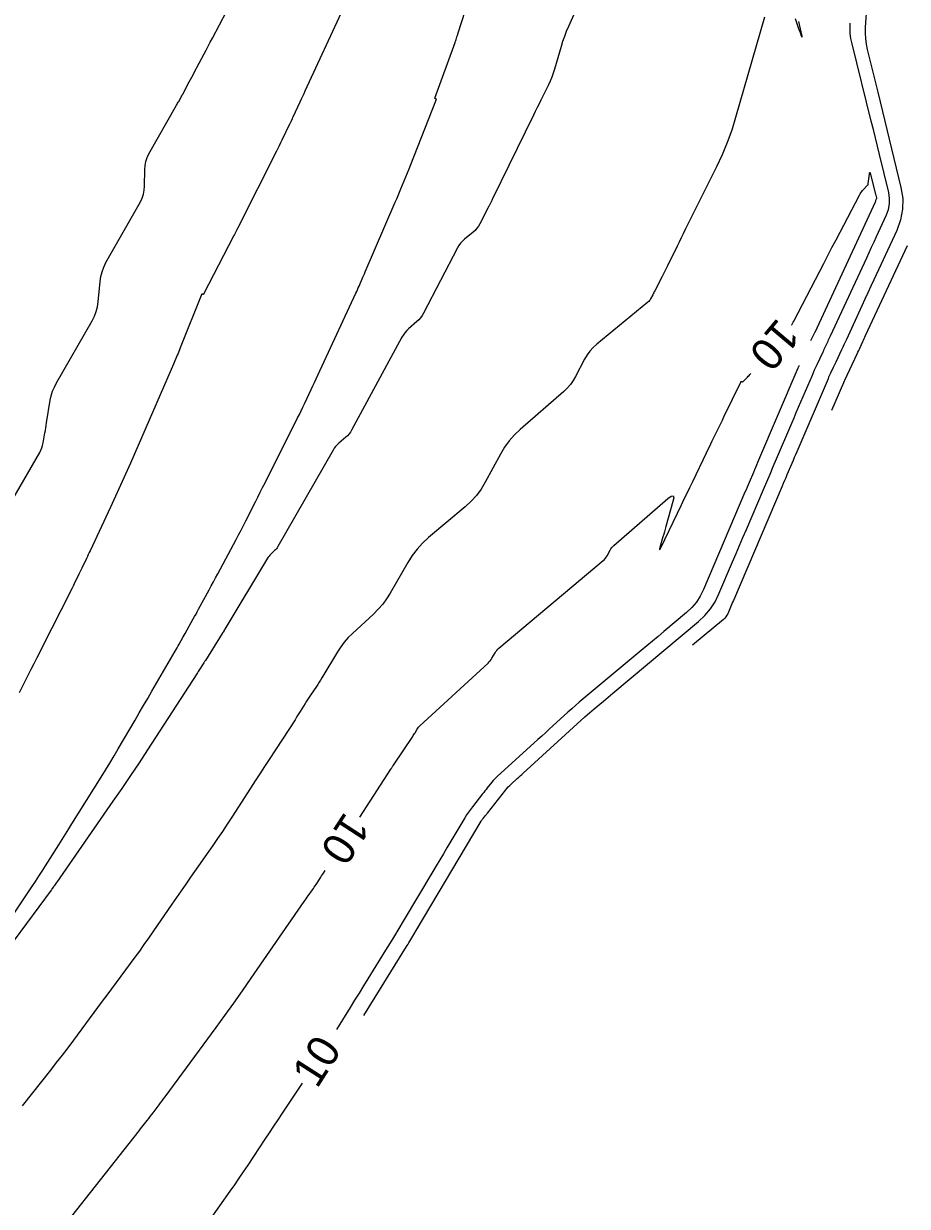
# Model space of a CAD drawing. Extents: x 1797419 to 1809236, y 248759 to 251512.
# Drawn here: x 1798966.9 to 1799133.9, y 249752.2 to 249975.6 of the extents above; entities that cross this region are included whole.
import ezdxf

# ---------------------------------------------------------------- set-up
doc = ezdxf.new("R2010")
doc.units = 0
doc.layers.add('33', color=7, linetype='Continuous')
doc.layers.add('34', color=7, linetype='Continuous')

msp = doc.modelspace()

# ---------------------------------------------------------------- linework, layer by layer
at = {"layer": '33'}
for points in [[(1799112.02, 249918.68), (1799112.05, 249918.72), (1799112.17, 249918.95), (1799112.3, 249919.18), (1799112.42, 249919.41), (1799117.34, 249928.82), (1799118.11, 249930.31), (1799118.89, 249931.79), (1799119.66, 249933.28), (1799120.44, 249934.76), (1799124.85, 249943.22), (1799124.98, 249943.44), (1799125.12, 249943.65), (1799125.27, 249943.85), (1799125.44, 249944.05), (1799126.46, 249945.13), (1799126.47, 249945.15), (1799126.48, 249945.18), (1799126.49, 249945.2), (1799126.5, 249945.22), (1799126.51, 249945.35), (1799126.52, 249945.4), (1799126.52, 249945.42), (1799126.73, 249947.16), (1799126.77, 249947.39), (1799126.82, 249947.46), (1799126.88, 249947.39), (1799126.95, 249947.18), (1799127.84, 249943.57), (1799127.87, 249943.47), (1799127.89, 249943.37), (1799127.92, 249943.26), (1799127.94, 249943.16), (1799128.06, 249942.69), (1799128.07, 249942.62), (1799128.07, 249942.55), (1799128.06, 249942.48), (1799128.03, 249942.42), (1799127.91, 249942.15), (1799127.85, 249942.02), (1799127.79, 249941.88), (1799116.39, 249917.27), (1799116.37, 249917.23), (1799116.35, 249917.19), (1799116.29, 249917.07), (1799116.27, 249917.03), (1799115.62, 249915.65)], [(1799113.46, 249911.03), (1799113.23, 249910.49), (1799105.61, 249892.68), (1799105.41, 249892.21), (1799105.21, 249891.74), (1799105.01, 249891.28), (1799104.81, 249890.81), (1799104.01, 249888.94), (1799103.82, 249888.47), (1799103.62, 249888.01), (1799103.42, 249887.54), (1799103.22, 249887.07), (1799095.38, 249868.69), (1799094.77, 249867.45), (1799094.03, 249866.32), (1799093.16, 249865.28), (1799092.16, 249864.34), (1799087.89, 249860.76), (1799086.83, 249859.86), (1799085.76, 249858.97), (1799084.69, 249858.07), (1799083.62, 249857.18), (1799072.65, 249848.03), (1799071.92, 249847.41), (1799071.19, 249846.79), (1799070.48, 249846.16), (1799069.77, 249845.52), (1799066.94, 249842.94), (1799066.23, 249842.3), (1799065.52, 249841.66), (1799064.81, 249841.01), (1799064.1, 249840.37), (1799056.39, 249833.38), (1799056.13, 249833.14), (1799055.88, 249832.88), (1799055.64, 249832.62), (1799055.42, 249832.34), (1799054.53, 249831.22), (1799054.31, 249830.94), (1799054.09, 249830.66), (1799053.87, 249830.38), (1799053.65, 249830.1), (1799051.73, 249827.68), (1799051.34, 249827.17), (1799050.98, 249826.66), (1799050.63, 249826.13), (1799050.29, 249825.59), (1799046.91, 249819.92), (1799046.24, 249818.8), (1799045.57, 249817.67), (1799044.9, 249816.54), (1799044.23, 249815.42), (1799038.64, 249806.04), (1799037.82, 249804.67), (1799037, 249803.31), (1799036.17, 249801.95), (1799035.33, 249800.6), (1799031.98, 249795.18), (1799031.14, 249793.83), (1799030.3, 249792.47), (1799029.46, 249791.12), (1799028.62, 249789.77), (1799026.04, 249785.6)], [(1799030.44, 249825.71), (1799036.32, 249834.77), (1799036.36, 249834.83), (1799036.4, 249834.89), (1799036.44, 249834.96), (1799036.48, 249835.02), (1799036.64, 249835.27), (1799036.68, 249835.34), (1799036.72, 249835.4), (1799036.76, 249835.46), (1799036.8, 249835.53), (1799040.44, 249840.96), (1799040.55, 249841.13), (1799040.66, 249841.3), (1799040.77, 249841.48), (1799040.88, 249841.65), (1799041.3, 249842.36), (1799041.42, 249842.53), (1799041.54, 249842.69), (1799041.67, 249842.85), (1799041.82, 249842.99), (1799054.7, 249854.82), (1799054.91, 249855.02), (1799055.1, 249855.24), (1799055.27, 249855.47), (1799055.42, 249855.72), (1799056, 249856.74), (1799056.16, 249856.98), (1799056.33, 249857.21), (1799056.53, 249857.43), (1799056.74, 249857.62), (1799076.43, 249874.18), (1799076.65, 249874.38), (1799076.84, 249874.6), (1799077.02, 249874.83), (1799077.17, 249875.09), (1799077.73, 249876.13), (1799077.88, 249876.38), (1799078.06, 249876.62), (1799078.25, 249876.83), (1799078.46, 249877.04), (1799088.66, 249885.9), (1799089.28, 249886.35), (1799089.64, 249886.4), (1799089.75, 249886.05), (1799089.61, 249885.3), (1799088.27, 249880.6), (1799088.13, 249880.11), (1799087.99, 249879.62), (1799087.86, 249879.13), (1799087.72, 249878.64), (1799087.16, 249876.67), (1799087.06, 249876.3), (1799087.06, 249876.17), (1799087.15, 249876.27), (1799087.32, 249876.61), (1799091.24, 249884.73), (1799091.76, 249885.82), (1799092.29, 249886.91), (1799092.82, 249888), (1799093.34, 249889.09), (1799095.96, 249894.5), (1799096.23, 249895.07), (1799096.5, 249895.63), (1799096.77, 249896.2), (1799097.05, 249896.77), (1799098.41, 249899.59), (1799098.96, 249900.72), (1799099.23, 249901.29), (1799102.47, 249908.02), (1799102.48, 249908.03), (1799102.49, 249908.04), (1799102.5, 249908.04), (1799102.51, 249908.03), (1799102.56, 249908.01), (1799102.58, 249908), (1799102.59, 249908), (1799102.6, 249907.99), (1799102.62, 249907.99), (1799102.74, 249907.94), (1799102.76, 249907.93), (1799102.78, 249907.93), (1799102.81, 249907.94), (1799102.82, 249907.95), (1799103.68, 249908.84), (1799103.83, 249908.99), (1799103.98, 249909.14), (1799104.12, 249909.3), (1799104.27, 249909.45), (1799104.31, 249909.49)], [(1798975.13, 249749.14), (1798987.82, 249765.29), (1798988.13, 249765.67), (1798988.43, 249766.06), (1798988.74, 249766.44), (1798989.04, 249766.83), (1798990.29, 249768.41), (1798990.58, 249768.78), (1798990.86, 249769.15), (1798991.15, 249769.52), (1798991.43, 249769.89), (1798992.54, 249771.39), (1798992.82, 249771.77), (1798993.1, 249772.14), (1798993.38, 249772.52), (1798993.65, 249772.9), (1799003.29, 249785.96), (1799004.98, 249788.26), (1799006.66, 249790.59), (1799008.31, 249792.92), (1799009.95, 249795.27), (1799019.96, 249809.76), (1799020.15, 249810.04), (1799020.34, 249810.31), (1799020.53, 249810.58), (1799020.72, 249810.86), (1799021.5, 249811.97), (1799021.68, 249812.23), (1799021.85, 249812.5), (1799022.03, 249812.76), (1799022.2, 249813.02), (1799022.89, 249814.08), (1799023.06, 249814.35), (1799023.23, 249814.61), (1799023.41, 249814.88), (1799023.58, 249815.15), (1799023.9, 249815.65)], [(1799019.58, 249775.49), (1799015.8, 249769.8), (1799014.98, 249768.57), (1799014.17, 249767.34), (1799013.35, 249766.1), (1799012.53, 249764.87), (1799009.27, 249759.95), (1799008.44, 249758.72), (1799007.61, 249757.5), (1799006.77, 249756.28), (1799005.92, 249755.07), (1798998.07, 249744)]]:
    msp.add_lwpolyline(points, dxfattribs=at)
at = {"layer": '34'}
for points in [[(1798960.01, 249799.91), (1798968.52, 249812.57), (1798969.17, 249813.55), (1798969.81, 249814.54), (1798970.45, 249815.52), (1798971.08, 249816.52), (1798973.57, 249820.5), (1798974.2, 249821.5), (1798974.82, 249822.49), (1798975.45, 249823.49), (1798976.07, 249824.48), (1798981.57, 249833.25), (1798982.4, 249834.59), (1798983.22, 249835.93), (1798984.03, 249837.28), (1798984.83, 249838.63), (1798988, 249844.06), (1798988.79, 249845.42), (1798989.59, 249846.78), (1798990.38, 249848.13), (1798991.17, 249849.49), (1798995.59, 249857.05), (1798995.78, 249857.38), (1798995.97, 249857.71), (1798996.16, 249858.05), (1798996.35, 249858.39), (1798997.11, 249859.74), (1798997.48, 249860.42), (1798997.86, 249861.09), (1798999, 249863.14), (1798999.25, 249863.6), (1798999.51, 249864.05), (1798999.75, 249864.51), (1799000, 249864.97), (1799001.96, 249868.62), (1799002.37, 249869.38), (1799002.78, 249870.14), (1799003.19, 249870.9), (1799003.6, 249871.66), (1799007.08, 249878.13), (1799007.55, 249879.01), (1799008.02, 249879.9), (1799008.48, 249880.79), (1799008.93, 249881.69), (1799010.74, 249885.28), (1799011.19, 249886.17), (1799011.64, 249887.07), (1799012.09, 249887.96), (1799012.54, 249888.86), (1799018.71, 249901.12), (1799019.04, 249901.78), (1799019.37, 249902.45), (1799019.69, 249903.12), (1799020.01, 249903.79), (1799021.26, 249906.49), (1799021.57, 249907.16), (1799021.89, 249907.83), (1799022.2, 249908.51), (1799022.51, 249909.18), (1799029.72, 249924.67), (1799029.87, 249925.01), (1799030.02, 249925.34), (1799030.17, 249925.67), (1799030.31, 249926.01), (1799031.04, 249927.69), (1799031.33, 249928.36), (1799031.47, 249928.7), (1799037.16, 249941.86), (1799037.43, 249942.49), (1799037.7, 249943.12), (1799037.96, 249943.76), (1799038.23, 249944.39), (1799039.78, 249948.16), (1799039.91, 249948.46), (1799039.93, 249948.51), (1799039.94, 249948.55), (1799039.96, 249948.59), (1799039.98, 249948.64), (1799044.93, 249961.3), (1799044.93, 249961.32), (1799044.93, 249961.33), (1799044.92, 249961.34), (1799044.91, 249961.35), (1799044.84, 249961.38), (1799044.82, 249961.39), (1799044.8, 249961.39), (1799044.79, 249961.4), (1799044.77, 249961.41), (1799044.68, 249961.44), (1799044.66, 249961.45), (1799044.65, 249961.46), (1799044.65, 249961.48), (1799044.65, 249961.5), (1799048.44, 249972.01), (1799048.49, 249972.15), (1799048.53, 249972.29), (1799048.58, 249972.42), (1799048.63, 249972.56), (1799048.81, 249973.11), (1799048.85, 249973.25), (1799048.9, 249973.39), (1799048.94, 249973.53), (1799048.99, 249973.67), (1799054.77, 249991.58)], [(1799127.08, 249991.21), (1799125.95, 249974.83), (1799125.92, 249973.79), (1799125.97, 249972.77), (1799126.1, 249971.74), (1799126.31, 249970.73), (1799127.31, 249966.68), (1799127.56, 249965.67), (1799127.81, 249964.66), (1799128.06, 249963.65), (1799128.31, 249962.64), (1799132.69, 249944.65), (1799133.02, 249942.57), (1799133, 249940.52), (1799132.63, 249938.5), (1799131.9, 249936.52), (1799127.59, 249927.19), (1799127.02, 249925.97), (1799126.45, 249924.74), (1799125.89, 249923.52), (1799125.32, 249922.3), (1799122.37, 249915.91), (1799122.14, 249915.43), (1799121.92, 249914.95), (1799121.7, 249914.48), (1799121.47, 249914), (1799120.37, 249911.65), (1799120.24, 249911.39), (1799120.12, 249911.13), (1799120, 249910.87), (1799119.87, 249910.61), (1799119.38, 249909.57), (1799119.26, 249909.31), (1799119.14, 249909.05), (1799119.03, 249908.79), (1799118.91, 249908.53), (1799113, 249894.69), (1799112.77, 249894.15), (1799112.53, 249893.61), (1799112.3, 249893.07), (1799112.07, 249892.53), (1799111.15, 249890.37), (1799110.92, 249889.83), (1799110.69, 249889.3), (1799110.46, 249888.76), (1799110.23, 249888.22), (1799101.02, 249866.62), (1799100.89, 249866.31), (1799100.75, 249866), (1799100.62, 249865.69), (1799100.49, 249865.38), (1799099.96, 249864.13), (1799099.81, 249863.83), (1799099.63, 249863.55), (1799099.42, 249863.3), (1799099.17, 249863.07), (1799093.32, 249858.17)], [(1799075.27, 249987.29), (1799069.85, 249975.04), (1799069.46, 249974.12), (1799069.1, 249973.18), (1799068.77, 249972.23), (1799068.48, 249971.26), (1799067.25, 249966.99), (1799067.01, 249966.23), (1799066.74, 249965.48), (1799066.43, 249964.75), (1799066.1, 249964.02), (1799064.67, 249961.16), (1799064.31, 249960.45), (1799063.96, 249959.73), (1799063.61, 249959.01), (1799063.26, 249958.29), (1799055.55, 249942.51), (1799055.48, 249942.36), (1799055.4, 249942.21), (1799055.33, 249942.07), (1799055.25, 249941.92), (1799054.94, 249941.32), (1799054.87, 249941.18), (1799054.79, 249941.03), (1799054.72, 249940.88), (1799054.64, 249940.73), (1799053.15, 249937.8), (1799052.89, 249937.35), (1799052.59, 249936.93), (1799052.24, 249936.54), (1799051.86, 249936.19), (1799050.23, 249934.85), (1799049.84, 249934.5), (1799049.49, 249934.11), (1799049.19, 249933.69), (1799048.92, 249933.24), (1799042.49, 249920.89), (1799042.24, 249920.45), (1799041.94, 249920.04), (1799041.61, 249919.65), (1799041.24, 249919.3), (1799039.68, 249917.95), (1799039.31, 249917.6), (1799038.97, 249917.21), (1799038.68, 249916.8), (1799038.41, 249916.36), (1799028.9, 249898.8), (1799028.67, 249898.43), (1799028.42, 249898.08), (1799028.13, 249897.76), (1799027.82, 249897.47), (1799026.49, 249896.35), (1799026.17, 249896.06), (1799025.88, 249895.74), (1799025.62, 249895.4), (1799025.39, 249895.04), (1799014.97, 249876.82), (1799014.84, 249876.61), (1799014.7, 249876.41), (1799014.54, 249876.23), (1799014.36, 249876.05), (1799013.64, 249875.39), (1799013.46, 249875.21), (1799013.3, 249875.03), (1799013.15, 249874.84), (1799013.02, 249874.63), (1799004.97, 249861.21), (1799004.93, 249861.14), (1799004.89, 249861.08), (1799004.85, 249861.01), (1799004.8, 249860.94), (1799004.62, 249860.68), (1799004.58, 249860.61), (1799004.54, 249860.54), (1799004.49, 249860.48), (1799004.45, 249860.41), (1799001.27, 249855.3), (1799001.14, 249855.09), (1799001, 249854.88), (1799000.87, 249854.66), (1799000.73, 249854.45), (1799000.18, 249853.61), (1799000.05, 249853.4), (1798999.91, 249853.19), (1798999.77, 249852.98), (1798999.64, 249852.77), (1798990.35, 249838.45), (1798988.75, 249836), (1798987.13, 249833.56), (1798985.48, 249831.14), (1798983.82, 249828.72), (1798973.22, 249813.46), (1798973.16, 249813.38), (1798973.11, 249813.31), (1798973.06, 249813.23), (1798973, 249813.15), (1798972.78, 249812.82), (1798972.73, 249812.75), (1798972.67, 249812.68), (1798972.62, 249812.6), (1798972.57, 249812.53), (1798972.35, 249812.23), (1798972.29, 249812.16), (1798972.24, 249812.09), (1798972.18, 249812.01), (1798972.13, 249811.94), (1798958.09, 249793.02)], [(1798963.98, 249884.15), (1798969.99, 249894.6), (1798970.21, 249895.02), (1798970.39, 249895.46), (1798970.53, 249895.92), (1798970.63, 249896.38), (1798970.96, 249898.28), (1798971.05, 249898.76), (1798971.13, 249899.23), (1798971.21, 249899.71), (1798971.28, 249900.18), (1798971.98, 249904.45), (1798972.16, 249905.31), (1798972.41, 249906.14), (1798972.74, 249906.94), (1798973.14, 249907.72), (1798979.88, 249919.47), (1798980.31, 249920.32), (1798980.64, 249921.2), (1798980.88, 249922.11), (1798981.02, 249923.05), (1798981.38, 249926.88), (1798981.52, 249927.82), (1798981.75, 249928.73), (1798982.08, 249929.61), (1798982.5, 249930.47), (1798989, 249941.95), (1798989.34, 249942.65), (1798989.58, 249943.37), (1798989.73, 249944.12), (1798989.79, 249944.9), (1798989.82, 249948.05), (1798989.88, 249948.82), (1798990.03, 249949.57), (1798990.28, 249950.3), (1798990.62, 249951), (1798995.84, 249960.21), (1798995.93, 249960.38), (1798996.03, 249960.55), (1798996.13, 249960.73), (1798996.23, 249960.9), (1798996.61, 249961.59), (1798996.71, 249961.76), (1798996.81, 249961.94), (1798996.9, 249962.11), (1798997, 249962.28), (1798998.24, 249964.57), (1798998.47, 249965.01), (1798998.71, 249965.45), (1798998.94, 249965.89), (1798999.18, 249966.33), (1799001.05, 249969.87), (1799001.44, 249970.6), (1799001.82, 249971.34), (1799002.21, 249972.08), (1799002.6, 249972.82), (1799009.23, 249985.52)], [(1799027.3, 249978.47), (1799020.09, 249962.86), (1799019.85, 249962.34), (1799019.61, 249961.82), (1799019.37, 249961.3), (1799019.13, 249960.78), (1799017.8, 249957.89), (1799017.75, 249957.78), (1799017.7, 249957.67), (1799017.65, 249957.56), (1799017.6, 249957.45), (1799017.39, 249957.01), (1799017.33, 249956.9), (1799017.28, 249956.79), (1799017.23, 249956.68), (1799017.17, 249956.57), (1799015.74, 249953.59), (1799015.48, 249953.06), (1799015.22, 249952.53), (1799014.95, 249952), (1799014.69, 249951.47), (1799007.55, 249937.29), (1799007.47, 249937.14), (1799007.39, 249936.98), (1799007.31, 249936.83), (1799007.23, 249936.67), (1799006.92, 249936.04), (1799006.84, 249935.89), (1799006.76, 249935.73), (1799006.68, 249935.57), (1799006.6, 249935.42), (1799000.91, 249924.46), (1799000.9, 249924.45), (1799000.89, 249924.44), (1799000.87, 249924.44), (1799000.86, 249924.44), (1799000.78, 249924.48), (1799000.76, 249924.49), (1799000.74, 249924.5), (1799000.72, 249924.51), (1799000.7, 249924.52), (1799000.63, 249924.55), (1799000.62, 249924.55), (1799000.6, 249924.55), (1799000.59, 249924.54), (1799000.58, 249924.53), (1798996.54, 249914.34), (1798996.4, 249914), (1798996.26, 249913.65), (1798996.12, 249913.31), (1798995.97, 249912.98), (1798995.24, 249911.28), (1798994.8, 249910.27), (1798987.14, 249892.56), (1798986.83, 249891.86), (1798986.52, 249891.16), (1798986.21, 249890.47), (1798985.89, 249889.78), (1798984.61, 249887.02), (1798984.29, 249886.33), (1798983.97, 249885.64), (1798983.65, 249884.95), (1798983.33, 249884.26), (1798979.51, 249876.04), (1798979.34, 249875.67), (1798979.16, 249875.3), (1798978.99, 249874.92), (1798978.81, 249874.55), (1798977.92, 249872.71), (1798977.38, 249871.6), (1798976.51, 249869.79), (1798976.3, 249869.36), (1798976.09, 249868.94), (1798975.88, 249868.52), (1798975.67, 249868.09), (1798970.53, 249857.97), (1798969.97, 249856.87), (1798969.42, 249855.78), (1798968.86, 249854.68), (1798968.3, 249853.58), (1798966.08, 249849.19)], [(1799106.91, 249976.82), (1799101.45, 249957.83), (1799100.71, 249955.45), (1799099.86, 249953.11), (1799098.9, 249950.81), (1799097.84, 249948.55), (1799091.93, 249936.69), (1799091.54, 249935.9), (1799091.16, 249935.12), (1799090.77, 249934.33), (1799090.38, 249933.54), (1799088.58, 249929.85), (1799088.33, 249929.34), (1799088.07, 249928.83), (1799087.81, 249928.32), (1799087.55, 249927.81), (1799086.17, 249925.13), (1799086.07, 249924.94), (1799085.97, 249924.76), (1799085.88, 249924.57), (1799085.78, 249924.38), (1799085.4, 249923.63), (1799085.29, 249923.44), (1799085.17, 249923.28), (1799085.04, 249923.12), (1799084.88, 249922.98), (1799075.2, 249915.02), (1799074.52, 249914.41), (1799073.92, 249913.74), (1799073.38, 249913.01), (1799072.92, 249912.22), (1799071.22, 249908.95), (1799070.76, 249908.16), (1799070.23, 249907.42), (1799069.64, 249906.73), (1799068.98, 249906.1), (1799060.75, 249898.95), (1799059.66, 249897.91), (1799058.67, 249896.79), (1799057.79, 249895.59), (1799057.02, 249894.29), (1799054.13, 249888.96), (1799053.35, 249887.68), (1799052.47, 249886.48), (1799051.47, 249885.37), (1799050.36, 249884.35), (1799043.42, 249878.51), (1799042.29, 249877.47), (1799041.26, 249876.35), (1799040.34, 249875.14), (1799039.52, 249873.84), (1799036.2, 249868.02), (1799035.52, 249866.94), (1799034.77, 249865.92), (1799033.95, 249864.97), (1799033.04, 249864.07), (1799029.05, 249860.4), (1799028.25, 249859.62), (1799027.52, 249858.78), (1799026.85, 249857.89), (1799026.24, 249856.96), (1799023.28, 249852.02), (1799023.03, 249851.6), (1799022.77, 249851.19), (1799022.51, 249850.79), (1799022.24, 249850.38), (1799021.13, 249848.73), (1799020.88, 249848.35), (1799020.63, 249847.97), (1799020.39, 249847.59), (1799020.15, 249847.2), (1799019.18, 249845.66), (1799018.94, 249845.27), (1799018.7, 249844.89), (1799018.45, 249844.5), (1799018.21, 249844.12), (1799013.34, 249836.62), (1799012.46, 249835.26), (1799011.57, 249833.9), (1799010.69, 249832.54), (1799009.81, 249831.18), (1799006.28, 249825.74), (1799005.39, 249824.38), (1799004.49, 249823.03), (1799003.58, 249821.69), (1799002.66, 249820.35), (1798998.49, 249814.35), (1798997.61, 249813.08), (1798996.73, 249811.81), (1798995.85, 249810.53), (1798994.96, 249809.26), (1798991.36, 249804.05), (1798990.52, 249802.83), (1798989.66, 249801.63), (1798988.8, 249800.43), (1798987.93, 249799.24), (1798984.42, 249794.49), (1798983.55, 249793.3), (1798982.67, 249792.12), (1798981.79, 249790.93), (1798980.91, 249789.74), (1798976.33, 249783.57), (1798975.27, 249782.15), (1798974.19, 249780.74), (1798973.11, 249779.34), (1798972.02, 249777.94), (1798966.68, 249771.19)], [(1799031.22, 249788.27), (1799039.26, 249801.25), (1799039.42, 249801.5), (1799039.57, 249801.75), (1799039.72, 249802), (1799039.88, 249802.26), (1799040.63, 249803.53), (1799041.09, 249804.29), (1799053.39, 249824.93), (1799053.47, 249825.07), (1799053.56, 249825.2), (1799053.66, 249825.33), (1799053.76, 249825.46), (1799054.16, 249825.98), (1799054.26, 249826.1), (1799054.37, 249826.23), (1799054.47, 249826.36), (1799054.57, 249826.49), (1799058.01, 249830.85), (1799058.25, 249831.14), (1799058.51, 249831.43), (1799058.77, 249831.7), (1799059.05, 249831.96), (1799060.19, 249832.99), (1799060.47, 249833.25), (1799060.75, 249833.51), (1799061.04, 249833.76), (1799061.32, 249834.02), (1799072.98, 249844.63), (1799073.41, 249845.02), (1799073.85, 249845.4), (1799074.28, 249845.78), (1799074.73, 249846.15), (1799076.5, 249847.63), (1799076.94, 249848), (1799077.39, 249848.37), (1799077.83, 249848.74), (1799078.27, 249849.12), (1799094.46, 249862.69), (1799095.65, 249863.81), (1799096.68, 249865.05), (1799097.56, 249866.4), (1799098.29, 249867.86), (1799100.89, 249873.96), (1799101.54, 249875.48), (1799102.19, 249877), (1799102.83, 249878.53), (1799103.48, 249880.05), (1799106.71, 249887.61), (1799107.33, 249889.07), (1799107.95, 249890.52), (1799108.57, 249891.97), (1799109.19, 249893.42), (1799112.06, 249900.12), (1799112.49, 249901.13), (1799112.92, 249902.14), (1799113.35, 249903.15), (1799113.78, 249904.16), (1799115.95, 249909.22), (1799116.16, 249909.72), (1799116.38, 249910.21), (1799116.6, 249910.7), (1799116.83, 249911.18), (1799117.97, 249913.6), (1799118.09, 249913.85), (1799118.21, 249914.1), (1799118.32, 249914.35), (1799118.44, 249914.6), (1799118.91, 249915.59), (1799119.03, 249915.84), (1799119.14, 249916.09), (1799119.26, 249916.34), (1799119.38, 249916.59), (1799126.21, 249931.35), (1799126.68, 249932.37), (1799127.15, 249933.38), (1799127.62, 249934.39), (1799128.09, 249935.41), (1799129.97, 249939.47), (1799130.34, 249940.49), (1799130.54, 249941.53), (1799130.55, 249942.59), (1799130.37, 249943.67), (1799128.62, 249950.88), (1799128.24, 249952.45), (1799127.85, 249954.01), (1799127.47, 249955.58), (1799127.08, 249957.14), (1799123.44, 249971.78), (1799123.24, 249972.75), (1799123.12, 249973.73), (1799123.07, 249974.71), (1799123.1, 249975.7)], [(1799113.34, 249976.01), (1799113.94, 249973.22), (1799113.96, 249973.1), (1799113.96, 249973.06), (1799113.94, 249973.09), (1799113.9, 249973.21), (1799113.68, 249973.82), (1799113.63, 249973.97), (1799113.58, 249974.12), (1799113.52, 249974.27), (1799113.47, 249974.42), (1799112.74, 249976.48)], [(1799119.63, 249902.58), (1799121.88, 249907.83), (1799121.89, 249907.86), (1799121.91, 249907.9), (1799121.92, 249907.93), (1799121.94, 249907.96), (1799122.02, 249908.13), (1799122.07, 249908.23), (1799124.43, 249913.25), (1799124.56, 249913.53), (1799124.7, 249913.82), (1799124.83, 249914.1), (1799124.96, 249914.39), (1799125.49, 249915.53), (1799125.62, 249915.82), (1799125.76, 249916.1), (1799125.89, 249916.39), (1799126.02, 249916.68), (1799133.9, 249933.71)]]:
    msp.add_lwpolyline(points, dxfattribs=at)

# ---------------------------------------------------------------- texts
at = {"layer": '33'}
for rotation, p in [(229.9192, (1799109.43, 249920.22)), (237.0001, (1799027.65, 249826.93)), (57.3945, (1799022.37, 249774.29))]:
    msp.add_text('10', height=6, rotation=rotation, dxfattribs=at).set_placement(p)

doc.saveas('drawing.dxf')
